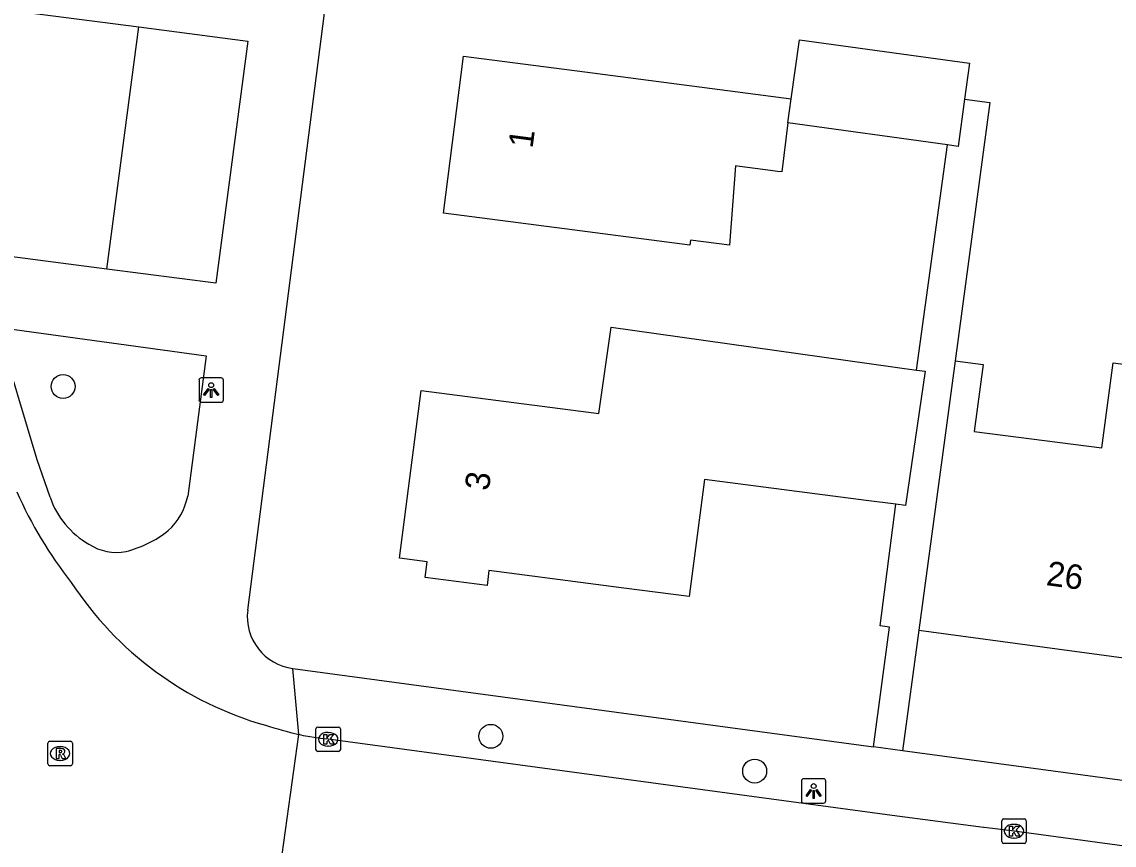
# Model space of a CAD drawing. Extents: x 161258 to 161838, y 380836 to 381727.
# Drawn here: x 161579.07 to 161623.77, y 381592.5 to 381626.18 of the extents above; entities that cross this region are included whole.
import ezdxf

# ---------------------------------------------------------------- set-up
doc = ezdxf.new("R2010")
doc.units = 0
for name, color, linetype in [('IMGEO_Boom', 7, 'Continuous'), ('IMGEO_Groenvoorziening', 7, 'Continuous'), ('IMGEO_Kolk', 7, 'Continuous'), ('IMGEO_Lichtpunt', 7, 'Continuous'), ('IMGEO_Pand', 7, 'Continuous'), ('IMGEO_Pand_nummerreeks', 7, 'Continuous'), ('IMGEO_Rijbaan_lokaal_open', 7, 'Continuous'), ('IMGEO_Rioolput', 7, 'Continuous'), ('IMGEO_Voetpad_open', 7, 'Continuous')]:
    doc.layers.add(name, color=color, linetype=linetype)

msp = doc.modelspace()

# ---------------------------------------------------------------- linework, layer by layer
at = {"layer": 'IMGEO_Boom'}
for centre in [(161580.761, 381611.263), (161598.266, 381596.955), (161609.062, 381595.533)]:
    msp.add_circle(centre, 0.489, dxfattribs=at)
at = {"layer": 'IMGEO_Groenvoorziening'}
msp.add_lwpolyline([(161582.549, 381616.063), (161583.855, 381625.976)], dxfattribs=at)
at = {"layer": 'IMGEO_Kolk'}
for p, q in [((161591.109, 381596.407), (161591.109, 381597.259)), ((161591.184, 381597.333), (161592.036, 381597.333)), ((161591.597, 381597.113), (161591.622, 381597.113)), ((161592.11, 381597.259), (161592.11, 381596.407)), ((161592.036, 381596.333), (161591.184, 381596.333)), ((161591.62, 381596.553), (161591.595, 381596.553)), ((161619.174, 381592.648), (161619.174, 381593.5)), ((161619.249, 381593.574), (161620.101, 381593.574)), ((161620.175, 381593.5), (161620.175, 381592.648)), ((161619.662, 381593.354), (161619.687, 381593.354)), ((161619.685, 381592.794), (161619.66, 381592.794)), ((161620.101, 381592.574), (161619.249, 381592.574))]:
    msp.add_line(p, q, dxfattribs=at)
for points in [[(161591.109, 381596.407), (161591.109, 381597.259)], [(161591.184, 381597.333), (161592.036, 381597.333)], [(161592.11, 381597.259), (161592.11, 381596.407)], [(161591.43, 381597.033), (161591.553, 381597.033), (161591.553, 381596.882), (161591.683, 381597.033), (161591.847, 381597.033), (161591.701, 381596.882), (161591.854, 381596.633), (161591.702, 381596.633), (161591.617, 381596.797), (161591.553, 381596.73), (161591.553, 381596.633), (161591.43, 381596.633), (161591.43, 381597.033)], [(161592.036, 381596.333), (161591.184, 381596.333)], [(161619.174, 381592.648), (161619.174, 381593.5)], [(161619.249, 381593.574), (161620.101, 381593.574)], [(161620.175, 381593.5), (161620.175, 381592.648)], [(161619.495, 381593.274), (161619.618, 381593.274), (161619.618, 381593.123), (161619.748, 381593.274), (161619.912, 381593.274), (161619.766, 381593.123), (161619.919, 381592.874), (161619.767, 381592.874), (161619.682, 381593.038), (161619.618, 381592.971), (161619.618, 381592.874), (161619.495, 381592.874), (161619.495, 381593.274)], [(161620.101, 381592.574), (161619.249, 381592.574)]]:
    msp.add_lwpolyline(points, dxfattribs=at)
for centre, start, end in [((161591.186, 381597.257), 91.552, 178.448), ((161591.186, 381597.257), 91.552, 178.448), ((161592.034, 381597.257), 1.552, 88.448), ((161592.034, 381597.257), 1.552, 88.448), ((161591.186, 381596.409), 181.552, 268.448), ((161591.186, 381596.409), 181.552, 268.448), ((161592.034, 381596.409), 271.552, 358.448), ((161592.034, 381596.409), 271.552, 358.448), ((161619.251, 381593.498), 91.552, 178.448), ((161619.251, 381593.498), 91.552, 178.448), ((161620.099, 381593.498), 1.552, 88.448), ((161620.099, 381593.498), 1.552, 88.448), ((161619.251, 381592.65), 181.552, 268.448), ((161619.251, 381592.65), 181.552, 268.448), ((161620.099, 381592.65), 271.552, 358.448), ((161620.099, 381592.65), 271.552, 358.448)]:
    msp.add_arc(centre, 0.0765, start, end, dxfattribs=at)
for centre, major_axis, ratio, start_param, end_param in [((161591.596, 381596.833), (-0.387, 0.002), 0.722429, 4.712389, 7.853982), ((161591.621, 381596.833), (-0.39, 0.002), 0.717154, 1.570796, 4.712389), ((161619.661, 381593.074), (-0.387, 0.002), 0.722429, 4.712389, 7.853982), ((161619.686, 381593.074), (-0.39, 0.002), 0.717154, 1.570796, 4.712389)]:
    msp.add_ellipse(centre, major_axis=major_axis, ratio=ratio, start_param=start_param, end_param=end_param, dxfattribs=at)
at = {"layer": 'IMGEO_Lichtpunt'}
for p, q in [((161586.324, 381611.521), (161586.324, 381610.714)), ((161586.324, 381611.521), (161586.324, 381610.714)), ((161587.226, 381611.616), (161586.418, 381611.616)), ((161587.226, 381611.616), (161586.418, 381611.616)), ((161587.32, 381610.714), (161587.32, 381611.521)), ((161587.32, 381610.714), (161587.32, 381611.521)), ((161586.418, 381610.62), (161587.226, 381610.62)), ((161586.418, 381610.62), (161587.226, 381610.62)), ((161610.977, 381595.121), (161610.977, 381594.314)), ((161610.977, 381595.121), (161610.977, 381594.314)), ((161611.879, 381595.216), (161611.071, 381595.216)), ((161611.879, 381595.216), (161611.071, 381595.216)), ((161611.973, 381594.314), (161611.973, 381595.121)), ((161611.973, 381594.314), (161611.973, 381595.121)), ((161611.071, 381594.22), (161611.879, 381594.22)), ((161611.071, 381594.22), (161611.879, 381594.22))]:
    msp.add_line(p, q, dxfattribs=at)
for points in [[(161586.698, 381611.185), (161586.737, 381611.157), (161586.549, 381610.895), (161586.511, 381610.922), (161586.698, 381611.185)], [(161586.8, 381611.137), (161586.847, 381611.137), (161586.847, 381610.815), (161586.8, 381610.815), (161586.8, 381611.137)], [(161586.91, 381611.157), (161586.948, 381611.184), (161587.135, 381610.922), (161587.096, 381610.894), (161586.91, 381611.157)], [(161611.351, 381594.785), (161611.39, 381594.757), (161611.202, 381594.495), (161611.164, 381594.522), (161611.351, 381594.785)], [(161611.453, 381594.737), (161611.5, 381594.737), (161611.5, 381594.415), (161611.453, 381594.415), (161611.453, 381594.737)], [(161611.563, 381594.757), (161611.601, 381594.784), (161611.788, 381594.522), (161611.749, 381594.494), (161611.563, 381594.757)]]:
    msp.add_lwpolyline(points, dxfattribs=at)
for centre in [(161586.823, 381611.319), (161611.476, 381594.919)]:
    msp.add_circle(centre, 0.0994, dxfattribs=at)
for centre, start, end in [((161586.418, 381611.521), 90, 180), ((161586.418, 381611.521), 90, 180), ((161587.226, 381611.521), 0, 90), ((161587.226, 381611.521), 0, 90), ((161586.418, 381610.714), 180, 270), ((161586.418, 381610.714), 180, 270), ((161587.226, 381610.714), 270, 0), ((161587.226, 381610.714), 270, 360), ((161611.071, 381595.121), 90, 180), ((161611.071, 381595.121), 90, 180), ((161611.879, 381595.121), 0, 90), ((161611.879, 381595.121), 0, 90), ((161611.071, 381594.314), 180, 270), ((161611.071, 381594.314), 180, 270), ((161611.879, 381594.314), 270, 0), ((161611.879, 381594.314), 270, 360)]:
    msp.add_arc(centre, 0.0946, start, end, dxfattribs=at)
at = {"layer": 'IMGEO_Pand'}
for points in [[(161610.561, 381623.035), (161610.892, 381625.441), (161617.857, 381624.484), (161617.655, 381623.013)], [(161610.425, 381622.043), (161610.173, 381620.039), (161609.999, 381620.062), (161609.713, 381620.099), (161608.452, 381620.262), (161608.278, 381620.285), (161608.036, 381617.043), (161606.432, 381617.251), (161606.405, 381617.045), (161601.282, 381617.709), (161596.323, 381618.351), (161597.154, 381624.772), (161602.113, 381624.129), (161610.561, 381623.035)], [(161610.425, 381622.043), (161610.561, 381623.035)], [(161617.655, 381623.013), (161617.39, 381621.086), (161616.956, 381621.146)], [(161616.956, 381621.146), (161610.425, 381622.043)], [(161614.838, 381606.445), (161613.628, 381606.602), (161607.003, 381607.46), (161606.383, 381602.669), (161603.711, 381603.016), (161598.187, 381603.731), (161598.109, 381603.127), (161595.584, 381603.454), (161595.666, 381604.087), (161594.523, 381604.235), (161595.411, 381611.1), (161600.364, 381610.459), (161602.69, 381610.158), (161603.185, 381613.687), (161615.69, 381611.935)], [(161617.264, 381612.315), (161616.896, 381609.571), (161616.45, 381606.25), (161615.784, 381601.294)], [(161617.264, 381612.315), (161618.407, 381612.168), (161618.038, 381609.425), (161623.262, 381608.755), (161623.728, 381612.224), (161628.687, 381611.589), (161628.589, 381610.855)], [(161615.69, 381611.935), (161616.042, 381611.886), (161615.239, 381606.393), (161614.838, 381606.445)], [(161615.784, 381601.294), (161627.101, 381599.774)]]:
    msp.add_lwpolyline(points, dxfattribs=at)
at = {"layer": 'IMGEO_Rijbaan_lokaal_open'}
for points in [[(161589.729, 381592.114), (161590.41, 381597.026)], [(161707.156, 381581.295), (161706.756, 381581.348), (161684.368, 381584.359), (161663.266, 381587.166), (161645.071, 381589.627), (161619.675, 381593.074), (161618.458, 381593.224), (161618.426, 381593.228), (161614.689, 381593.717), (161591.61, 381596.833), (161591.3, 381596.865), (161590.603, 381596.979), (161590.506, 381597.003), (161590.41, 381597.026)]]:
    msp.add_lwpolyline(points, dxfattribs=at)
for centre, radius, start, end in [((161595.257, 381614.313), 17.969, 204.1884, 218.0073), ((161592.876, 381610.942), 14.068, 213.1564, 254.196), ((161597.007, 381623.363), 27.151, 252.9482, 255.9386)]:
    msp.add_arc(centre, radius, start, end, dxfattribs=at)
at = {"layer": 'IMGEO_Rioolput'}
for p, q in [((161580.14, 381595.825), (161580.14, 381596.677)), ((161580.215, 381596.751), (161581.067, 381596.751)), ((161581.141, 381596.677), (161581.141, 381595.825)), ((161580.628, 381596.531), (161580.653, 381596.531)), ((161581.067, 381595.751), (161580.215, 381595.751)), ((161580.651, 381595.971), (161580.626, 381595.971))]:
    msp.add_line(p, q, dxfattribs=at)
for points in [[(161580.14, 381595.825), (161580.14, 381596.677)], [(161580.215, 381596.751), (161581.067, 381596.751)], [(161581.141, 381596.677), (161581.141, 381595.825)], [(161580.729, 381596.449), (161580.477, 381596.451), (161580.477, 381596.051)], [(161580.477, 381596.051), (161580.601, 381596.051), (161580.601, 381596.213), (161580.612, 381596.213)], [(161580.655, 381596.37), (161580.601, 381596.37), (161580.601, 381596.289)], [(161580.601, 381596.289), (161580.653, 381596.289)], [(161580.659, 381596.184), (161580.73, 381596.051), (161580.87, 381596.051), (161580.805, 381596.177)], [(161581.067, 381595.751), (161580.215, 381595.751)]]:
    msp.add_lwpolyline(points, dxfattribs=at)
for centre, radius, start, end in [((161580.217, 381596.675), 0.0765, 91.552, 178.448), ((161580.217, 381596.675), 0.0765, 91.552, 178.448), ((161581.065, 381596.675), 0.0765, 1.552, 88.448), ((161581.065, 381596.675), 0.0765, 1.552, 88.448), ((161580.611, 381596.16), 0.0533, 26.0293, 88.6989), ((161580.637, 381596.478), 0.19, 274.7715, 282.9687), ((161580.661, 381596.274), 0.0964, 77.0061, 93.1865), ((161580.675, 381596.331), 0.0378, 276.6634, 79.6772), ((161580.728, 381596.339), 0.109, 350.3612, 89.416), ((161580.726, 381596.339), 0.112, 277.5842, 350.9817), ((161580.71, 381596.124), 0.108, 29.5134, 73.7905), ((161580.217, 381595.827), 0.0765, 181.552, 268.448), ((161580.217, 381595.827), 0.0765, 181.552, 268.448), ((161581.065, 381595.827), 0.0765, 271.552, 358.448), ((161581.065, 381595.827), 0.0765, 271.552, 358.448)]:
    msp.add_arc(centre, radius, start, end, dxfattribs=at)
for centre, major_axis, ratio, start_param, end_param in [((161580.627, 381596.251), (-0.387, 0.002), 0.722429, 4.712389, 7.853982), ((161580.652, 381596.251), (-0.39, 0.002), 0.717154, 1.570796, 4.712389)]:
    msp.add_ellipse(centre, major_axis=major_axis, ratio=ratio, start_param=start_param, end_param=end_param, dxfattribs=at)
at = {"layer": 'IMGEO_Voetpad_open'}
for points in [[(161588.317, 381602.109), (161595.221, 381655.854), (161595.863, 381660.915)], [(161582.549, 381616.063), (161577.004, 381616.778), (161573.907, 381626.814), (161573.758, 381627.282), (161583.855, 381625.976)], [(161583.855, 381625.976), (161588.317, 381625.392), (161587.013, 381615.487), (161582.549, 381616.063)], [(161617.655, 381623.013), (161618.683, 381622.875), (161617.264, 381612.315)], [(161615.69, 381611.935), (161616.956, 381621.146)], [(161580.229, 381606.732), (161579.706, 381608.266), (161578.066, 381613.694), (161586.62, 381612.512)], [(161586.62, 381612.512), (161585.866, 381606.781)], [(161613.919, 381596.521), (161614.581, 381601.424), (161614.194, 381601.476), (161614.838, 381606.445)], [(161615.784, 381601.294), (161615.118, 381596.359)], [(161590.41, 381597.026), (161590.17, 381599.725)], [(161590.17, 381599.725), (161613.919, 381596.521)], [(161615.118, 381596.359), (161613.919, 381596.521)], [(161707.511, 381583.893), (161707.085, 381583.95), (161615.118, 381596.359)]]:
    msp.add_lwpolyline(points, dxfattribs=at)
for centre, radius, start, end in [((161583.561, 381607.873), 3.522, 198.9008, 240.3157), ((161583.254, 381607.329), 2.669, 312.7551, 348.1407), ((161582.191, 381608.998), 4.629, 284.3155, 308.3899), ((161582.951, 381606.557), 2.08, 236.9737, 280.6822), ((161590.443, 381601.85), 2.142, 173.0418, 262.6715)]:
    msp.add_arc(centre, radius, start, end, dxfattribs=at)

# ---------------------------------------------------------------- texts
at = {"layer": 'IMGEO_Pand_nummerreeks'}
for s, rotation, p in [('1', 82.6262, (161599.971, 381620.98)), ('3', 82.632, (161598.185, 381606.973)), ('26', 352.351, (161620.96, 381603.141))]:
    msp.add_text(s, height=1, rotation=rotation, dxfattribs=at).set_placement(p)

doc.saveas('drawing.dxf')
